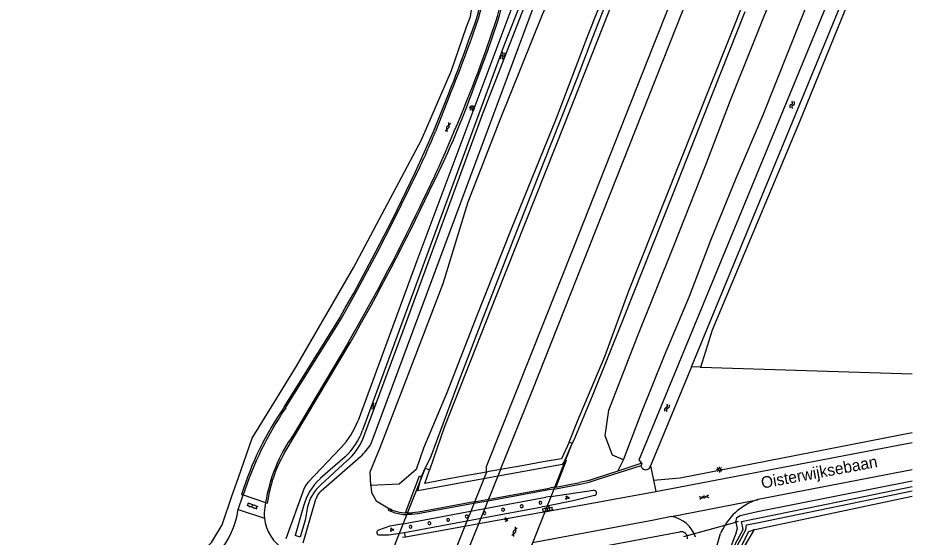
# Model space of a CAD drawing. Extents: x 135999 to 138000, y 396000 to 398501.
# Drawn here: x 137807.2 to 138000, y 397698.3 to 397810.2 of the extents above; entities that cross this region are included whole.
import ezdxf

# ---------------------------------------------------------------- set-up
doc = ezdxf.new("R2010")
doc.units = 0
for name, color, linetype in [('gg-anno-openbare ruimte label', 7, 'Continuous'), ('gg-bbg-pilaar viaduct of brug', 7, 'Continuous'), ('gg-knt-BGT kruinlijn', 7, 'Continuous'), ('gg-knt-bronhoudergrens', 7, 'Continuous'), ('gg-knt-bronhoudergrens niveau 01', 7, 'Continuous'), ('gg-knt-onverhard', 7, 'Continuous'), ('gg-knt-verharding', 7, 'Continuous'), ('gg-knt-verharding nz', 7, 'Continuous'), ('gg-kntw-bovenkant insteek waterloop', 7, 'Continuous'), ('gg-kntw-waterlijn', 7, 'Continuous'), ('gg-kwrk-duiker nz buis', 7, 'Continuous'), ('gt-grn-groengrens', 7, 'Continuous'), ('gt-grn-vlakafsluiter', 7, 'Continuous'), ('gt-grn-weggrens', 7, 'Continuous'), ('gt-symb-gesloten verharding', 7, 'Continuous'), ('gt-symb-groenvak', 7, 'Continuous'), ('gt-symb-klinker verharding', 7, 'Continuous'), ('gt-symb-kolk', 7, 'Continuous'), ('gt-symb-lichtmast', 7, 'Continuous'), ('gt-symb-lichtpunt', 7, 'Continuous'), ('gt-symb-watersymbool', 7, 'Continuous'), ('gx-grn-maaiveld', 7, 'Continuous')]:
    doc.layers.add(name, color=color, linetype=linetype)

# ---------------------------------------------------------------- blocks, each defined once
blk = doc.blocks.new('gt0-GESVH1')
at = {"layer": 'gt-symb-gesloten verharding'}
for p, q in [((-0.99, -0.26), (0.01, 0.24)), ((0.01, -0.26), (-0.99, 0.24)), ((0.01, 0.24), (1.01, -0.26)), ((1.01, 0.24), (0.01, -0.26))]:
    blk.add_line(p, q, dxfattribs=at)
blk = doc.blocks.new('gt0-LMAST')
at = {"layer": 'gt-symb-lichtmast'}
for p, q in [((-0.18, 0.17), (-0.45, 0.44)), ((-0.01, 0.25), (-0.01, 0.62)), ((0.17, 0.17), (0.44, 0.44)), ((-0.26, 0), (-0.63, 0)), ((-0.18, -0.18), (-0.45, -0.45)), ((-0.01, -0.25), (-0.01, -0.63)), ((0.44, -0.45), (0.17, -0.18)), ((0.24, 0), (0.62, 0))]:
    blk.add_line(p, q, dxfattribs=at)
blk.add_circle((-0.01, 0), 0.25, dxfattribs=at)
blk = doc.blocks.new('gt0-GRVAK')
at = {"layer": 'gt-symb-groenvak'}
for p, q in [((-0.11, 0.19), (-0.23, 0.24)), ((-0.18, 0.15), (0.09, 0.15)), ((-0.09, 0.21), (-0.16, 0.32)), ((-0.05, 0.21), (-0.05, 0.39)), ((0, 0.21), (0.06, 0.32)), ((0.02, 0.19), (0.13, 0.24)), ((0.26, -0.05), (0.2, 0.06)), ((0.3, -0.05), (0.3, 0.13)), ((0.35, -0.05), (0.41, 0.06)), ((-0.24, -0.23), (-0.36, -0.18)), ((-0.32, -0.26), (-0.05, -0.26)), ((-0.23, -0.21), (-0.29, -0.1)), ((-0.18, -0.2), (-0.18, -0.02)), ((-0.14, -0.21), (-0.07, -0.1)), ((-0.12, -0.23), (0, -0.18)), ((0.24, -0.07), (0.12, -0.02)), ((0.17, -0.11), (0.44, -0.11)), ((0.37, -0.07), (0.49, -0.02))]:
    blk.add_line(p, q, dxfattribs=at)
blk = doc.blocks.new('gt0-WA')
at = {"layer": 'gt-symb-watersymbool'}
for centre, start, end in [((-0.32, 0.02), 28.0725, 151.9275), ((0.43, 0.42), 208.0725, 331.9275), ((-0.32, -0.43), 28.0725, 151.9275), ((0.43, -0.03), 208.0725, 331.9275)]:
    blk.add_arc(centre, 0.425, start, end, dxfattribs=at)
blk = doc.blocks.new('gt0-KL1')
at = {"layer": 'gt-symb-klinker verharding'}
for p, q in [((-1.15, 0.3), (1.15, 0.3)), ((-1, -0.3), (-1, 0.3)), ((-0.5, 0.3), (-0.5, 0.45)), ((0, -0.3), (0, 0.3)), ((0.5, 0.3), (0.5, 0.45)), ((1, -0.3), (1, 0.3)), ((-1.15, -0.3), (1.15, -0.3)), ((-0.5, -0.45), (-0.5, -0.3)), ((0.5, -0.45), (0.5, -0.3))]:
    blk.add_line(p, q, dxfattribs=at)
blk = doc.blocks.new('gt0-LPUNT')
at = {"layer": 'gt-symb-lichtpunt'}
for p, q in [((0, 0), (-0.25, 0)), ((0, 0), (0.25, 0)), ((-0.18, -0.18), (-0.44, -0.44)), ((0, -0.25), (0, -0.62)), ((0.44, -0.44), (0.18, -0.18))]:
    blk.add_line(p, q, dxfattribs=at)
blk.add_arc((0, 0), 0.25, 180, 0, dxfattribs=at)
blk = doc.blocks.new('gt0-KOLK')
at = {"layer": 'gt-symb-kolk'}
blk.add_lwpolyline([(0, 0), (0.38, 0), (0.38, 0.4), (-0.38, 0.4), (-0.38, 0), (0, 0)], dxfattribs=at)

msp = doc.modelspace()

# ---------------------------------------------------------------- linework, layer by layer
at = {"layer": 'gg-bbg-pilaar viaduct of brug'}
msp.add_line((137907.58, 397703.6), (137907.53, 397703.45), dxfattribs=at)
for points in [[(137915.54, 397704.93), (137915.6, 397704.76), (137915.75, 397704.65), (137915.84, 397704.64), (137916.02, 397704.69), (137916.13, 397704.84), (137916.13, 397705.03), (137916.02, 397705.18), (137915.93, 397705.22), (137915.75, 397705.22), (137915.6, 397705.11), (137915.54, 397704.93)], [(137919.59, 397705.68), (137919.6, 397705.59), (137919.71, 397705.44), (137919.89, 397705.38), (137920.06, 397705.44), (137920.13, 397705.51), (137920.18, 397705.68), (137920.13, 397705.86), (137920.06, 397705.93), (137919.88, 397705.98), (137919.71, 397705.92), (137919.6, 397705.77), (137919.59, 397705.68)], [(137903.68, 397702.74), (137903.74, 397702.57), (137903.89, 397702.46), (137903.99, 397702.45), (137904.16, 397702.5), (137904.23, 397702.57), (137904.28, 397702.75), (137904.23, 397702.92), (137904.08, 397703.03), (137903.89, 397703.03), (137903.74, 397702.92), (137903.68, 397702.74)], [(137907.53, 397703.45), (137907.59, 397703.28), (137907.74, 397703.17), (137907.92, 397703.17), (137908.07, 397703.28), (137908.13, 397703.46), (137908.07, 397703.63), (137907.92, 397703.74), (137907.74, 397703.74), (137907.59, 397703.63)], [(137907.59, 397703.63), (137907.59, 397703.63), (137907.58, 397703.6)], [(137911.52, 397704.19), (137911.58, 397704.02), (137911.73, 397703.91), (137911.82, 397703.89), (137912, 397703.95), (137912.11, 397704.1), (137912.11, 397704.29), (137912, 397704.44), (137911.91, 397704.48), (137911.73, 397704.48), (137911.58, 397704.37), (137911.52, 397704.19)], [(137891.59, 397700.5), (137891.65, 397700.32), (137891.8, 397700.22), (137891.89, 397700.2), (137892.07, 397700.26), (137892.18, 397700.41), (137892.18, 397700.59), (137892.07, 397700.74), (137891.98, 397700.79), (137891.8, 397700.79), (137891.65, 397700.68), (137891.59, 397700.5)], [(137895.64, 397701.25), (137895.7, 397701.08), (137895.85, 397700.97), (137895.94, 397700.95), (137896.12, 397701.01), (137896.23, 397701.16), (137896.23, 397701.35), (137896.12, 397701.49), (137896.03, 397701.54), (137895.85, 397701.54), (137895.7, 397701.43), (137895.64, 397701.25)], [(137899.67, 397702), (137899.69, 397701.91), (137899.8, 397701.76), (137899.88, 397701.72), (137900.07, 397701.72), (137900.15, 397701.76), (137900.26, 397701.91), (137900.26, 397702.09), (137900.15, 397702.24), (137899.97, 397702.3), (137899.8, 397702.24), (137899.73, 397702.18), (137899.67, 397702)]]:
    msp.add_lwpolyline(points, dxfattribs=at)
at = {"layer": 'gg-knt-BGT kruinlijn'}
for p, q in [((137941.31, 397832.04), (137931.12, 397806.01)), ((137957.14, 397794.18), (137964.03, 397811.58)), ((137931.12, 397806.01), (137927.77, 397797.29)), ((137927.77, 397797.29), (137920.64, 397779.21)), ((137948.43, 397772.17), (137957.14, 397794.18)), ((137920.64, 397779.21), (137913.44, 397760.86)), ((137937.74, 397745.17), (137948.43, 397772.17)), ((137913.44, 397760.86), (137907.11, 397744.52)), ((137931.08, 397728.72), (137937.74, 397745.17)), ((137907.11, 397744.52), (137901.98, 397731.15)), ((137901.98, 397731.15), (137896.24, 397715.65)), ((137927.15, 397719.23), (137931.08, 397728.72)), ((137925.18, 397714.92), (137926.73, 397718.45)), ((137926.73, 397718.45), (137927.15, 397719.23)), ((137896.24, 397715.65), (137895.02, 397713.13)), ((137925.18, 397714.92), (137924.6, 397713.95)), ((137894.26, 397711.35), (137895.02, 397713.13)), ((137923.86, 397713.82), (137910.78, 397711.42)), ((137924.6, 397713.95), (137923.86, 397713.82)), ((137893.42, 397708.23), (137894.26, 397711.35)), ((137907.62, 397710.83), (137894.23, 397708.38)), ((137910.78, 397711.42), (137907.62, 397710.83)), ((137894.23, 397708.38), (137893.42, 397708.23))]:
    msp.add_line(p, q, dxfattribs=at)
at = {"layer": 'gg-knt-bronhoudergrens'}
msp.add_line((137954.34, 397734.9), (137952.45, 397734.96), dxfattribs=at)
at = {"layer": 'gg-knt-bronhoudergrens niveau 01'}
for p, q in [((137912.2, 397681.92), (137926.73, 397718.45)), ((137926.73, 397718.45), (137926.04, 397718.77)), ((137895.02, 397713.13), (137880.44, 397676.39)), ((137895.95, 397712.74), (137895.02, 397713.13)), ((137911.27, 397712.84), (137899.08, 397682.75)), ((137908.25, 397712.3), (137896.17, 397682.22))]:
    msp.add_line(p, q, dxfattribs=at)
for points in [[(137926.04, 397718.77), (137924.43, 397715.15), (137920.45, 397714.49), (137916.31, 397713.75), (137912.12, 397712.99), (137911.27, 397712.84)], [(137908.25, 397712.3), (137907.03, 397712.08), (137902.89, 397711.34), (137898.6, 397710.56), (137894.96, 397709.87), (137895.95, 397712.74)], [(137911.27, 397712.84), (137910.48, 397712.7), (137908.78, 397712.4), (137908.25, 397712.3)]]:
    msp.add_lwpolyline(points, dxfattribs=at)
at = {"layer": 'gg-knt-onverhard'}
for p, q in [((137907.91, 397704.42), (137921.07, 397706.86)), ((137922.12, 397707.05), (137921.07, 397706.86)), ((137907.07, 397702.36), (137920.23, 397704.79)), ((137921.3, 397704.98), (137920.23, 397704.79)), ((137921.3, 397704.98), (137921.6, 397705.04)), ((137891.42, 397701.36), (137904.81, 397703.85)), ((137904.81, 397703.85), (137907.91, 397704.42)), ((137890.37, 397701.17), (137891.42, 397701.36)), ((137890.61, 397699.3), (137903.98, 397701.8)), ((137903.98, 397701.8), (137907.07, 397702.36)), ((137889.56, 397699.14), (137890.59, 397699.3)), ((137890.59, 397699.3), (137890.61, 397699.3)), ((137890.78, 397698.35), (137890.61, 397699.3))]:
    msp.add_line(p, q, dxfattribs=at)
at = {"layer": 'gg-knt-verharding'}
for p, q in [((137908.21, 397803.31), (137910.23, 397809.41)), ((137900.37, 397793.61), (137897.26, 397785.73)), ((137864.66, 397716.31), (137878.85, 397740.14)), ((137878.49, 397740.32), (137866.56, 397720.24)), ((137944.72, 397708.08), (138000, 397718.71)), ((137941.71, 397714.21), (137936.59, 397712.49)), ((137854.72, 397704.26), (137855.8, 397707.36)), ((137855.46, 397707.48), (137855.8, 397707.36)), ((137855.8, 397707.36), (137860.65, 397705.71)), ((137921.89, 397703.94), (137944.72, 397708.08)), ((137860.65, 397705.71), (137860.47, 397704.69)), ((137860.65, 397705.71), (137861.01, 397705.61)), ((137921.6, 397705.04), (137921.89, 397703.94)), ((137854.72, 397704.26), (137860.37, 397702.38)), ((137887.88, 397704.12), (137887.78, 397703.78)), ((137948.15, 397702.71), (137944.36, 397701.95)), ((137944.36, 397701.95), (137918.15, 397697.07)), ((137957.1, 397693.55), (137958.7, 397699.07))]:
    msp.add_line(p, q, dxfattribs=at)
for points in [[(137905.58, 397795.32), (137908.55, 397803.17), (137910.59, 397809.27)], [(137864.66, 397726.3), (137875.82, 397744.24), (137876.61, 397745.58), (137877.8, 397747.7), (137879.65, 397750.9), (137884.35, 397759.72), (137888.01, 397766.77), (137892.87, 397776.87), (137894.9, 397781.36), (137896.87, 397785.88), (137900.05, 397793.75)], [(137864.96, 397726.13), (137876.11, 397744.01), (137876.93, 397745.35), (137878.18, 397747.46), (137879.96, 397750.72), (137884.72, 397759.58), (137888.31, 397766.6), (137893.25, 397776.73)], [(137922.75, 397708.63), (137922.77, 397708.64), (137928.43, 397709.67), (137930.4, 397710.13), (137932.32, 397710.77), (137941.58, 397713.71)], [(137966.57, 397706.34), (137966.85, 397706.43), (138000, 397712.84)], [(137931.56, 397707.22), (137926.9, 397706.07), (137921.6, 397705.04)], [(137922.12, 397707.05), (137922.14, 397707.06), (137931.33, 397708.38)], [(137890.71, 397703.15), (137891.04, 397703.14), (137891.15, 397703.14)], [(137890.37, 397701.17), (137887.45, 397700.63), (137884.96, 397699.8)], [(137885.14, 397698.74), (137887.17, 397698.76), (137889.56, 397699.14)]]:
    msp.add_lwpolyline(points, dxfattribs=at)
for centre, radius, start, end in [((137872.74, 397821.95), 39.54, 341.5055, 15.5594), ((137872.07, 397821.97), 40.56, 341.7561, 15.3392), ((137867.58, 397821.72), 40.24, 343.381, 14.231), ((137866.35, 397821.74), 41.84, 343.8381, 13.8221), ((137590.68, 397917.47), 333.19, 338.2025, 341.2217), ((137621.6, 397907.29), 301.06, 337.8132, 341.1638), ((137534.99, 397939.9), 397.43, 335.9869, 339.8989), ((137730.63, 397857.25), 185.59, 332.9695, 340.5075), ((137761.64, 397840.76), 146.35, 334.0564, 337.9135), ((137641.83, 397895.23), 281.67, 333.9502, 335.4422), ((137467.27, 397975.77), 474.25, 330.2091, 334.6749), ((137504.08, 397956.89), 432.54, 329.9544, 334.626), ((137920.7, 397687.27), 68.3, 145.1457, 162.7884), ((137925.15, 397685.13), 72.82, 145.737, 162.2249), ((137894.13, 397700.54), 33.88, 144.4494, 171.2234), ((137890.04, 397701.68), 29.3, 150.0546, 172.2897), ((137931.42, 397707.79), 0.589, 283.8679, 98.2745), ((137867.53, 397703.21), 7.21, 168.1476, 186.5932), ((137970.86, 397693.81), 13.24, 108.9122, 156.5992), ((137836.89, 397706.69), 17.99, 285.0175, 352.2611), ((137891.48, 397713.97), 10.85, 250.0524, 265.9079), ((137947.04, 397696.18), 6.63, 18.1119, 80.3626), ((137869.24, 397703.33), 8.92, 186.1129, 239.8604), ((137885.14, 397699.29), 0.546, 108.3529, 270.5194)]:
    msp.add_arc(centre, radius, start, end, dxfattribs=at)
at = {"layer": 'gg-knt-verharding nz'}
for p, q in [((137908.74, 397706.43), (137921.86, 397708.83)), ((137922.75, 397708.63), (137921.7, 397708.44)), ((137922.9, 397709.02), (137921.86, 397708.83)), ((137921.7, 397708.44), (137908.58, 397706.06)), ((137908.58, 397706.06), (137905.47, 397705.49)), ((137905.62, 397705.86), (137908.74, 397706.43)), ((137906.59, 397701.19), (137919.74, 397703.55)), ((137919.74, 397703.55), (137920.8, 397703.74)), ((137920.8, 397703.74), (137921.89, 397703.94)), ((137903.52, 397700.64), (137906.59, 397701.19)), ((137890.78, 397698.35), (137903.52, 397700.64)), ((137890.16, 397698.24), (137890.78, 397698.35))]:
    msp.add_line(p, q, dxfattribs=at)
for points in [[(137905.47, 397705.49), (137893.42, 397703.3), (137892.13, 397703.14)], [(137905.62, 397705.86), (137894.83, 397703.88), (137893.55, 397703.68), (137892.87, 397703.58), (137892.29, 397703.54)], [(137892.13, 397703.14), (137892.12, 397703.14), (137891.15, 397703.14)], [(137891.3, 397703.5), (137891.9, 397703.51), (137892.27, 397703.53), (137892.29, 397703.54)]]:
    msp.add_lwpolyline(points, dxfattribs=at)
at = {"layer": 'gg-kntw-bovenkant insteek waterloop'}
for p, q in [((137952.45, 397734.96), (138000, 397850.38)), ((137952.45, 397734.96), (137943.64, 397713.68)), ((137872.62, 397708.28), (137881.1, 397715.65)), ((137966.42, 397700.02), (138000, 397707.11)), ((137868.75, 397697.02), (137871.46, 397706.45)), ((137934.59, 397696.53), (137949.95, 397699.41)), ((137966.01, 397699.89), (137966.42, 397700.02))]:
    msp.add_line(p, q, dxfattribs=at)
for points in [[(137883.38, 397718.43), (137954.75, 397910.32), (137952.17, 397910.78)], [(137941.71, 397714.21), (137941.15, 397714.97), (138000, 397857.7)], [(137917.57, 397822.54), (137915.45, 397817.13), (137893.22, 397757.85), (137880.58, 397723.44)], [(137876.86, 397717.5), (137869.73, 397710.08), (137869.28, 397709.49), (137868.95, 397708.82), (137865.03, 397697.9)], [(137941.84, 397713.13), (137941.66, 397713.4), (137941.58, 397713.71)], [(137962.03, 397701.53), (137962.24, 397702.5), (137962.93, 397702.96), (137966.67, 397703.82), (138000, 397710.44)], [(137962.03, 397701.53), (137962.01, 397701.4), (137962.26, 397700.16), (137961.93, 397698.83), (137960.78, 397695.93), (137959.2, 397693.26)], [(137960.77, 397692.11), (137962.4, 397694.71), (137963.94, 397697.86), (137964.8, 397699.52), (137966.01, 397699.89)]]:
    msp.add_lwpolyline(points, dxfattribs=at)
for centre, radius, start, end in [((137864.56, 397729.32), 17.06, 316.1506, 339.8369), ((137874, 397723.81), 10.81, 311.0008, 330.1468), ((137942.61, 397713.84), 1.04, 222.5308, 351.1948), ((137875.16, 397705.38), 3.85, 131.1096, 163.8387), ((137950.2, 397698.05), 1.39, 354.7145, 100.637)]:
    msp.add_arc(centre, radius, start, end, dxfattribs=at)
at = {"layer": 'gg-kntw-waterlijn'}
for p, q in [((137877.79, 397715.61), (137872.43, 397710.88)), ((137872.53, 397709.56), (137878.25, 397714.77)), ((137868.84, 397704.95), (137867.01, 397698.62))]:
    msp.add_line(p, q, dxfattribs=at)
for points in [[(137881.58, 397719.42), (137890.32, 397742.77), (137907.48, 397789.62), (137924.41, 397833.21), (137945.9, 397889.3), (137952.49, 397906.5), (137951.88, 397906.73), (137942.15, 397881.33), (137931.77, 397854.57), (137912.02, 397804.17), (137893, 397752.56), (137881.55, 397721.3)], [(137869.69, 397704.8), (137869.14, 397701.92), (137868.09, 397698.3), (137867.01, 397698.62)]]:
    msp.add_lwpolyline(points, dxfattribs=at)
for centre, radius, start, end in [((137868.12, 397726.08), 14.25, 312.7313, 340.4471), ((137869.38, 397724.63), 13.27, 311.9839, 336.8918), ((137880.06, 397702.21), 11.55, 131.3794, 166.2816), ((137878.69, 397702.66), 9.25, 131.7449, 166.6252)]:
    msp.add_arc(centre, radius, start, end, dxfattribs=at)
at = {"layer": 'gg-kwrk-duiker nz buis'}
for p, q in [((137950.81, 397698.38), (137962.03, 397701.53)), ((137962.03, 397701.53), (137962.6, 397701.68))]:
    msp.add_line(p, q, dxfattribs=at)
at = {"layer": 'gt-grn-groengrens'}
for p, q in [((137943.64, 397713.68), (137944.24, 397710.57)), ((137944.24, 397710.57), (137944.72, 397708.08))]:
    msp.add_line(p, q, dxfattribs=at)
for points in [[(137807.24, 397683.78), (137841.12, 397691.56), (137844.02, 397692.72), (137845.45, 397693.62), (137848.96, 397697.13), (137851.3, 397700.93), (137853.35, 397707.07), (137854.81, 397711.16), (137857.73, 397719.64), (137862.46, 397727.29), (137867.28, 397735.15), (137879.65, 397756.47), (137894.27, 397783.94), (137900.7, 397798.85), (137903.92, 397808.29), (137904.79, 397810.54), (137905.38, 397814.34), (137905.96, 397820.19), (137906.13, 397828.5)], [(137944.24, 397710.57), (137950, 397711.07), (138000, 397720.81)]]:
    msp.add_lwpolyline(points, dxfattribs=at)
at = {"layer": 'gt-grn-vlakafsluiter'}
msp.add_line((137941.71, 397714.21), (137941.58, 397713.71), dxfattribs=at)
at = {"layer": 'gt-grn-weggrens'}
msp.add_line((137948.15, 397702.71), (137966.57, 397706.34), dxfattribs=at)
at = {"layer": 'gx-grn-maaiveld'}
for p, q in [((137954.34, 397734.9), (137954.49, 397734.9)), ((137954.49, 397734.9), (138000, 397733.49)), ((137936.59, 397712.49), (137937.75, 397714.96)), ((137936.59, 397712.49), (137931.68, 397710.92)), ((137923.21, 397709.08), (137928.37, 397710.08))]:
    msp.add_line(p, q, dxfattribs=at)
for points in [[(137908.25, 397712.3), (137908.22, 397713.52), (137926.9, 397760.43), (137944.08, 397803.88), (137958.75, 397840.8), (137973.05, 397877.1), (137986.01, 397909.9), (137991.49, 397922.73)], [(137911.27, 397712.84), (137918.08, 397729.75), (137931.87, 397764.61), (137947.63, 397804.32), (137965.05, 397848.31), (137982.2, 397891.36), (137994.37, 397922.13), (137995.16, 397924.05)], [(137959.06, 397914.55), (137961.38, 397915.06), (137964.63, 397915.06), (137969, 397912.89), (137970.84, 397911.04), (137967.71, 397901.27), (137959.68, 397882.33), (137951.65, 397862.26), (137940.65, 397833.15), (137930.08, 397806.48), (137923.29, 397788.51), (137913.56, 397764.65), (137906.07, 397745.81), (137899.72, 397729.4), (137894.67, 397717.48), (137893.12, 397712.84), (137889.45, 397709.72), (137883.35, 397709.43)], [(137883.35, 397709.43), (137883.15, 397712.32), (137885.31, 397717.59), (137891.01, 397732.31), (137898.89, 397752.98), (137904.27, 397770.54), (137911.26, 397788.45), (137920.32, 397810.92), (137924.71, 397820.95), (137937.13, 397854.89), (137951.03, 397893.66), (137955.79, 397906.07), (137959.06, 397914.55)], [(137977.42, 397914.57), (137974.8, 397908.11), (137968.91, 397896.15), (137962.84, 397882.73), (137955.53, 397864.27), (137940.25, 397825.88), (137925.07, 397787.38), (137910.33, 397750.28), (137899.11, 397721.94), (137895.95, 397712.74)], [(137926.04, 397718.77), (137927.85, 397723.28), (137933.73, 397737.18), (137938.96, 397751.38), (137949.74, 397778.48), (137964.08, 397814.61), (137976.83, 397847.05), (137977.13, 397847.15), (137984.53, 397866.32), (137985.83, 397869.63), (137987.66, 397874.29), (137989.52, 397878.93), (137990.38, 397881.28), (137992.16, 397885.95), (137993.07, 397888.28), (137993.93, 397890.63), (137995.46, 397894.97), (137997.23, 397899.6), (138000, 397907.8)], [(137937.75, 397714.96), (137935.39, 397715.93), (137933.81, 397720.14), (137934.65, 397725.64), (137940.76, 397741.37), (137948.62, 397761.09), (137955.54, 397778.53), (137960.88, 397792.48), (137970.93, 397817.6), (137978.35, 397834.72), (137985.64, 397853.49), (137997.48, 397881.79), (138000, 397888.77)], [(137937.75, 397714.96), (137941.6, 397724.9), (137946.63, 397737.43), (137952.03, 397750.24), (137956.63, 397762.32), (137962.04, 397775.65), (137967.9, 397789.29), (137976.12, 397810.09), (137984.85, 397832.17), (137993.29, 397852.22), (138000, 397868.22)], [(137954.49, 397734.9), (137956.99, 397742.95), (137975.77, 397787.87), (137998.61, 397844.08), (138000, 397847.71)], [(137925.18, 397714.92), (137925.46, 397714.76), (137923.21, 397709.08)], [(137890.81, 397703.52), (137893.82, 397711.47), (137894.26, 397711.35)], [(137931.68, 397710.92), (137931.04, 397710.69), (137930.38, 397710.48), (137930.24, 397710.45), (137930.05, 397710.4), (137929.72, 397710.32), (137929.05, 397710.18), (137928.37, 397710.08)], [(137883.35, 397709.43), (137883.45, 397707.9), (137884.46, 397706.12), (137887.7, 397704.18), (137887.88, 397704.12)], [(137923.21, 397709.08), (137922.95, 397709.03), (137922.9, 397709.02)], [(137960.49, 397694.11), (137962.39, 397697.7), (137963.56, 397699.93), (137963.21, 397701.62), (137987.86, 397706.71), (138000, 397709.22)], [(137960.49, 397694.11), (137960.08, 397693.34), (137960.52, 397693.11), (137964.16, 397699.87), (137964.31, 397700.9), (137966.57, 397701.37), (138000, 397708.28)], [(137887.88, 397704.12), (137888.42, 397703.95), (137888.96, 397703.8), (137889.5, 397703.68), (137889.51, 397703.68), (137890.06, 397703.59), (137890.62, 397703.53), (137890.81, 397703.52)], [(137891.3, 397703.5), (137891.18, 397703.5), (137890.81, 397703.52)], [(137872.65, 397532.23), (137895.48, 397589.33), (137900.88, 397602.98), (137905.53, 397613.11), (137909.99, 397621.79), (137914.9, 397630.78), (137920.32, 397640.67), (137924.18, 397646.93), (137927.17, 397651.08), (137930.42, 397655.33), (137938, 397664.41), (137945.75, 397672.65), (137955.08, 397682.34), (137960.12, 397689.85), (137966.01, 397699.89)]]:
    msp.add_lwpolyline(points, dxfattribs=at)

# ---------------------------------------------------------------- block references
at = {"layer": 'gt-symb-gesloten verharding'}
for p, rotation in [((137899.91, 397786.65), 67.97515406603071), ((137955.14, 397706.91), 10.017934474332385), ((137914.26, 397699.46), 68.90078774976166)]:
    msp.add_blockref('gt0-GESVH1', p, dxfattribs=dict(at, rotation=rotation))
at = {"layer": 'gt-symb-groenvak'}
msp.add_blockref('gt0-GRVAK', (137925.62, 397706.8), dxfattribs=at)
at = {"layer": 'gt-symb-groenvak', "rotation": 10.140793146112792}
msp.add_blockref('gt0-GRVAK', (137887.83, 397699.88), dxfattribs=at)
at = {"layer": 'gt-symb-klinker verharding'}
for p, rotation in [((137857.77, 397705.02), -19.99289397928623), ((137921.43, 397704.27), 10.140793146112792)]:
    msp.add_blockref('gt0-KL1', p, dxfattribs=dict(at, rotation=rotation))
at = {"layer": 'gt-symb-kolk', "rotation": -20.971710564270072}
msp.add_blockref('gt0-KOLK', (137887.4, 397703.92), dxfattribs=at)
at = {"layer": 'gt-symb-lichtmast'}
for p in [(137905.14, 397790.8), (137958.46, 397712.84)]:
    msp.add_blockref('gt0-LMAST', p, dxfattribs=at)
at = {"layer": 'gt-symb-lichtpunt', "rotation": -79.13794133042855}
msp.add_blockref('gt0-LPUNT', (137912.71, 397702.1), dxfattribs=at)
at = {"layer": 'gt-symb-watersymbool'}
for p, rotation in [((137911.79, 397802.09), -103.00750479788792), ((137974.17, 397791.53), -103.00750479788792), ((137883.86, 397726.56), -103.00750479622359), ((137947.18, 397726.18), -103.00750479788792)]:
    msp.add_blockref('gt0-WA', p, dxfattribs=dict(at, rotation=rotation))

# ---------------------------------------------------------------- texts
at = {"layer": 'gg-anno-openbare ruimte label'}
msp.add_text('Oisterwijksebaan', height=2.5, rotation=10.6, dxfattribs=at).set_placement((137967.68, 397708.72))

doc.saveas('drawing.dxf')
